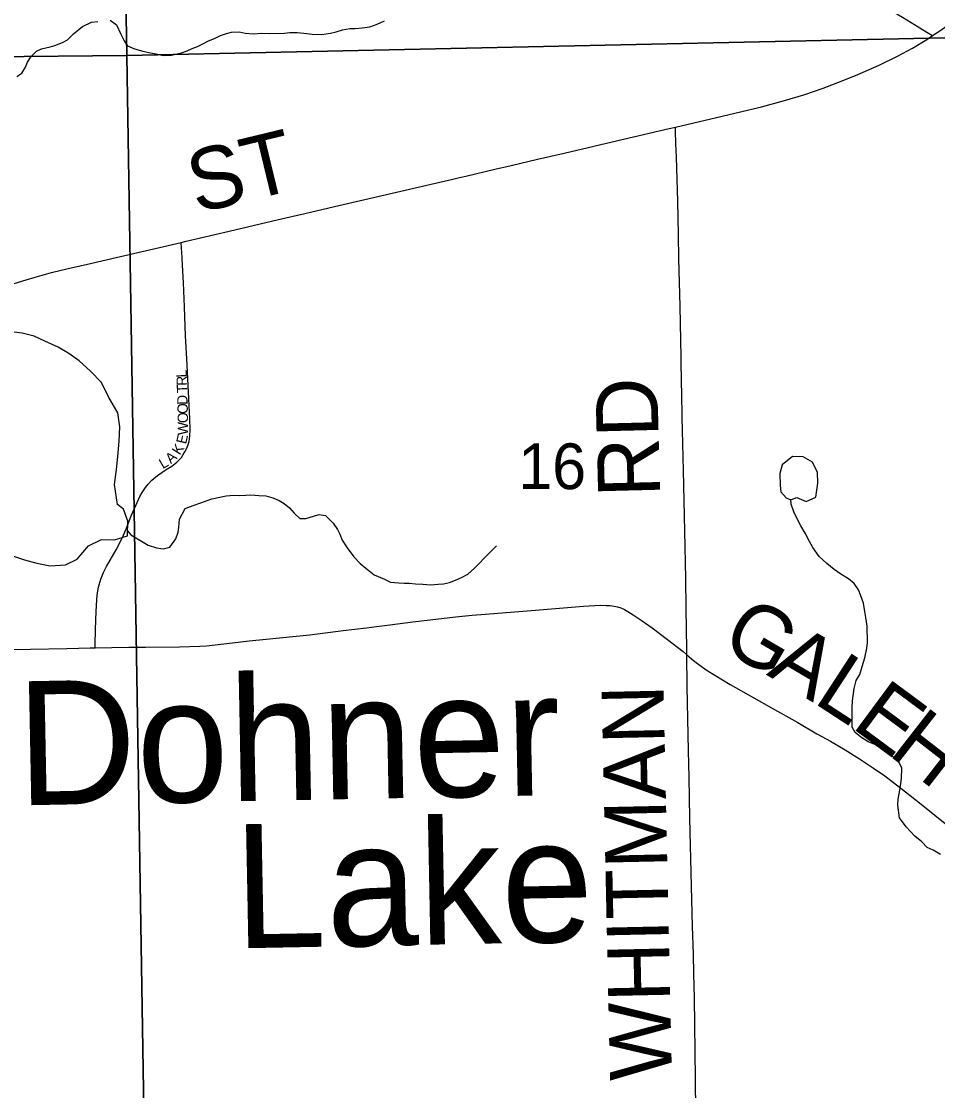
# Model space of a CAD drawing. Extents: x 1985906 to 2360102, y 891258 to 1222054.
# Drawn here: x 2182156 to 2186591, y 1074290 to 1079466 of the extents above; entities that cross this region are included whole.
import ezdxf

# ---------------------------------------------------------------- set-up
doc = ezdxf.new("R2010")
doc.units = 0
for name, color, linetype in [('GM_X_County_Road', 7, 'Continuous'), ('GM_X_County_Road_Text', 7, 'Continuous'), ('GM_X_Minor_Lake', 7, 'Continuous'), ('GM_X_Minor_Lake_Text', 7, 'Continuous'), ('GM_X_Minor_River', 7, 'Continuous'), ('GM_X_Section', 7, 'Continuous'), ('GM_X_Section_Text', 7, 'Continuous'), ('GM_X_Township_Road', 7, 'Continuous'), ('GM_X_Township_Road_Text', 7, 'Continuous'), ('GM_X_Township_Subdivision', 7, 'Continuous'), ('GM_X_Township_Subdivision_Text', 7, 'Continuous')]:
    doc.layers.add(name, color=color, linetype=linetype)

msp = doc.modelspace()

# ---------------------------------------------------------------- linework, layer by layer
at = {"layer": 'GM_X_County_Road'}
for points in [[(2186566.1, 1079397.1), (2186606.5, 1079423.6), (2186725.8, 1079509.8), (2186818.4, 1079577.6), (2186976.9, 1079694.2), (2187067, 1079759.9)], [(2185322, 1078953.7), (2185547.4, 1079007.2), (2185738.8, 1079052.7), (2185849.6, 1079082.2), (2185943.4, 1079111.1), (2186036.3, 1079143.2), (2186128.4, 1079177.6), (2186204.3, 1079208.1), (2186308.7, 1079254.7), (2186396.9, 1079297.6), (2186468.6, 1079336.5), (2186538.5, 1079378.6), (2186566.1, 1079397.1)], [(2182929.5, 1078396.3), (2182954.1, 1078402.1), (2183160.9, 1078450.2), (2183400.4, 1078506.4), (2183528.1, 1078535.9), (2183671.6, 1078569.5), (2184181.3, 1078688.2), (2184244.6, 1078702.5), (2184275.9, 1078709.6), (2184307, 1078716.7), (2184353.6, 1078727.6), (2184400.4, 1078738.5), (2184447.6, 1078749.8), (2184527.3, 1078768.7), (2184654.9, 1078798.5), (2184782.6, 1078828.7), (2185070.2, 1078895.6), (2185292, 1078946.8), (2185322, 1078953.7)], [(2182100.7, 1078190.4), (2182179.2, 1078215.6), (2182221.9, 1078228.2), (2182302, 1078250), (2182349.2, 1078261.8), (2182396.6, 1078272.8), (2182476.1, 1078290.6), (2182635.5, 1078327.2), (2182929.5, 1078396.3)]]:
    msp.add_lwpolyline(points, dxfattribs=at)
at = {"layer": 'GM_X_Minor_Lake'}
for points in [[(2182607, 1077224.4), (2182616.5, 1077296.7), (2182622, 1077358.9), (2182629.5, 1077433.2), (2182633, 1077503.4), (2182622.4, 1077571.5), (2182579.8, 1077645.4), (2182543.2, 1077717.3), (2182490.8, 1077773), (2182436.3, 1077822.7), (2182386, 1077858.4), (2182333.7, 1077888.1), (2182269.4, 1077917.7), (2182217.1, 1077941.4), (2182159, 1077957), (2182108.8, 1077962.6)], [(2185896.2, 1077155.8), (2185909.8, 1077161.8), (2185954, 1077142.1), (2186001.9, 1077162.5), (2186011.4, 1077230.8), (2186009, 1077282.9), (2185984.6, 1077332.8), (2185940.4, 1077358.5), (2185888.3, 1077360.1), (2185838.5, 1077319.6), (2185826.8, 1077277.4), (2185829.3, 1077219.3), (2185831.5, 1077189.2), (2185857.7, 1077159.4)], [(2182670.4, 1077046.4), (2182650.8, 1077104.1), (2182620.6, 1077127.6), (2182607, 1077224.4)], [(2185857.7, 1077159.4), (2185873, 1077153.1), (2185883.5, 1077152), (2185896.2, 1077155.8)], [(2182116.9, 1076877.7), (2182171.1, 1076860.1), (2182231.3, 1076842.5), (2182295.5, 1076830.9), (2182369.6, 1076835.5), (2182425.4, 1076862), (2182481, 1076926.6), (2182542.9, 1076957.2), (2182607, 1076955.7), (2182668.9, 1076976.2), (2182670.4, 1077046.4)]]:
    msp.add_lwpolyline(points, dxfattribs=at)
at = {"layer": 'GM_X_Minor_River'}
for points in [[(2182134.5, 1079199.4), (2182158.3, 1079215.9), (2182175.8, 1079244.4), (2182185.4, 1079268.7), (2182203, 1079295.2), (2182228.6, 1079321.8), (2182252.5, 1079332.3), (2182294.5, 1079343.1), (2182318.5, 1079349.6), (2182354.4, 1079364.4), (2182378.3, 1079376.9), (2182407.9, 1079405.6), (2182451.4, 1079440.6), (2182495.2, 1079461.5), (2182525.3, 1079466.1)], [(2182585.5, 1079471.3), (2182616, 1079449.8), (2182637, 1079403.9), (2182653.7, 1079372.1), (2182670.2, 1079348.3), (2182702.7, 1079332.9), (2182743.1, 1079321.6), (2182781.4, 1079314.3), (2182807.7, 1079308.8), (2182842, 1079301.4), (2182882.1, 1079302.1), (2182930.2, 1079313.1), (2182958.1, 1079323.7), (2182982, 1079334.2), (2183007.9, 1079344.7), (2183033.8, 1079357.3), (2183057.7, 1079369.8), (2183093.6, 1079384.6), (2183119.5, 1079397.1), (2183149.4, 1079407.7), (2183173.4, 1079414.2), (2183209.6, 1079414.9), (2183239.8, 1079409.5), (2183280.1, 1079406.2), (2183320.2, 1079409), (2183356.4, 1079407.7), (2183428.8, 1079409.1), (2183454.8, 1079411.6), (2183491, 1079412.3), (2183523.2, 1079408.9), (2183563.5, 1079403.6), (2183609.8, 1079402.5), (2183651.8, 1079409.3), (2183679.8, 1079415.9), (2183709.8, 1079424.5), (2183745.9, 1079431.2), (2183772, 1079431.7), (2183806.1, 1079434.4), (2183842.2, 1079439.1), (2183878.1, 1079451.8), (2183914, 1079468.6)], [(2182669.4, 1077000), (2182677.7, 1076990), (2182686, 1076979.7), (2182744.9, 1076944.6), (2182769.3, 1076931), (2182809.8, 1076917.8), (2182842, 1076912.3), (2182874, 1076921), (2182903.4, 1076961.8), (2182914.8, 1076994.1), (2182918.4, 1077018.3), (2182921.6, 1077056.5), (2182948.8, 1077107.3), (2182986.7, 1077122.1), (2183024.6, 1077134.9), (2183078.5, 1077154), (2183146.5, 1077169.3), (2183182.7, 1077172), (2183212.8, 1077170.6), (2183243, 1077173.2), (2183267.1, 1077173.7), (2183305.3, 1077170.4), (2183339.5, 1077169), (2183373.8, 1077159.6), (2183404.3, 1077146.1), (2183428.6, 1077132.6), (2183453.2, 1077110.9), (2183475.8, 1077085.2), (2183504.4, 1077059.7), (2183532.5, 1077060.2), (2183570.5, 1077071), (2183596.5, 1077079.5), (2183628.7, 1077074.1), (2183665.6, 1077036.6), (2183686.3, 1077006.9), (2183696.8, 1076983), (2183709.4, 1076955.1), (2183732.3, 1076917.4), (2183765.3, 1076873.8), (2183796, 1076842.2), (2183822.6, 1076818.6), (2183863.4, 1076787.3), (2183914.1, 1076766.1), (2183942.5, 1076750.6), (2183980.7, 1076747.3), (2184008.9, 1076745.8), (2184033, 1076746.3), (2184063.2, 1076742.9), (2184099.4, 1076741.6), (2184137.7, 1076738.3), (2184173.8, 1076741), (2184199.9, 1076743.5), (2184227.9, 1076750.1), (2184257.8, 1076760.7), (2184285.7, 1076773.3), (2184317.6, 1076789.9), (2184349.2, 1076818.7), (2184420.1, 1076892.4), (2184455.6, 1076927.2)], [(2186604.8, 1075433.4), (2186570.2, 1075454.8), (2186539.9, 1075466.3), (2186515.2, 1075494), (2186480.5, 1075521.4), (2186439.4, 1075566.8), (2186406.5, 1075610.4), (2186399.2, 1075672.6), (2186400.7, 1075700.7), (2186407.9, 1075745.1), (2186413.3, 1075777.3), (2186416.8, 1075801.5), (2186417.9, 1075851.7), (2186403.2, 1075881.6), (2186372.5, 1075909.1), (2186342, 1075930.6), (2186315.5, 1075948.2), (2186287, 1075965.8), (2186254.6, 1075979.2), (2186220, 1076000.6), (2186191.4, 1076024.2), (2186176.9, 1076050), (2186178.1, 1076090.2), (2186177.1, 1076142.5), (2186178.4, 1076176.7), (2186187.3, 1076237.1), (2186196.6, 1076275.5), (2186214.2, 1076303.9), (2186225.5, 1076342.3), (2186238.7, 1076384.8), (2186247.9, 1076431.1), (2186251.3, 1076459.3), (2186249.8, 1076537.7), (2186243, 1076579.7), (2186238.4, 1076609.8), (2186231.6, 1076649.8), (2186218.8, 1076685.8), (2186208.2, 1076713.7), (2186187.5, 1076745.4), (2186159, 1076767), (2186122.3, 1076790.4), (2186089.8, 1076811.9), (2186055, 1076841.3), (2186018.2, 1076874.8), (2185987.2, 1076918.4), (2185970.5, 1076948.2), (2185949.7, 1076988), (2185928.9, 1077023.8), (2185910.1, 1077061.6), (2185895.4, 1077091.4), (2185882.6, 1077129.4), (2185880.3, 1077152.3)]]:
    msp.add_lwpolyline(points, dxfattribs=at)
at = {"layer": 'GM_X_Section'}
for points in [[(2177268.6, 1084724.1), (2182572.3, 1084758.1), (2182665.5, 1079300.9), (2177360.1, 1079249)], [(2182572.3, 1084758.1), (2187898.2, 1084758.1), (2187896.4, 1079414.3), (2182665.5, 1079300.9)], [(2182665.5, 1079300.9), (2187896.4, 1079414.3), (2187974, 1074131.2), (2182750.6, 1074092)], [(2177360.1, 1079249), (2182665.5, 1079300.9), (2182750.6, 1074092), (2177467.4, 1074016.2)]]:
    msp.add_lwpolyline(points, close=True, dxfattribs=at)
at = {"layer": 'GM_X_Township_Road'}
for points in [[(2184596.5, 1080386.5), (2184627.2, 1080365.6), (2184724.9, 1080305.2), (2184825.6, 1080249.8), (2184957.8, 1080183.9), (2185150.6, 1080093.5), (2185477.3, 1079941.4), (2185789, 1079795.9), (2186176.3, 1079616.4), (2186250.5, 1079581.1), (2186328.1, 1079540.4), (2186420.9, 1079485.9), (2186504.5, 1079435.4), (2186538.6, 1079414.2), (2186566.1, 1079397.1)], [(2185377, 1076400), (2185376.7, 1076427), (2185373.9, 1076623.9), (2185372.2, 1076769.4), (2185367.3, 1076997.6), (2185360.7, 1077292.3), (2185355.5, 1077486.1), (2185353.9, 1077551.7), (2185353.9, 1077584.4), (2185353.4, 1077635.2), (2185352.6, 1077668.7), (2185351.7, 1077713.5), (2185350.9, 1077745.4), (2185350.1, 1077798.1), (2185349.3, 1077841.2), (2185348.1, 1077923.2), (2185344.3, 1078087.3), (2185338.8, 1078317.1), (2185337.1, 1078432), (2185334.2, 1078596.3), (2185326.5, 1078808), (2185324.4, 1078873.4), (2185322.5, 1078938), (2185322, 1078953.7)], [(2182512.5, 1076433.9), (2182593.3, 1076435.5), (2182675.2, 1076436.8), (2182757.1, 1076436.9), (2182920.9, 1076437.8), (2183018.9, 1076441.4), (2183051.2, 1076443.9), (2183178.3, 1076458.1), (2183259, 1076466.7), (2183340.2, 1076475.4), (2183438.3, 1076485.5), (2183552.5, 1076497.1), (2183713.8, 1076516.8), (2183826.2, 1076530.5), (2183874.4, 1076536.8), (2183939.1, 1076545.4), (2184050.5, 1076559.6), (2184162, 1076572.6), (2184257, 1076583.7), (2184337.7, 1076591.4), (2184402.7, 1076597), (2184664.5, 1076617.3), (2184877.1, 1076635), (2184959.4, 1076639.7), (2184987.1, 1076638.5), (2185006.3, 1076638.5), (2185025.8, 1076635), (2185042.2, 1076631.3), (2185058.2, 1076626.3), (2185075.2, 1076618.6), (2185091.3, 1076609.4), (2185116.6, 1076593.3), (2185156.4, 1076567.5), (2185208.8, 1076530.6), (2185283.3, 1076474.4), (2185359.6, 1076415.2), (2185377, 1076400)], [(2180696.3, 1076410.4), (2180747.4, 1076410.1), (2180820.5, 1076414.5), (2180919, 1076418.9), (2181034.1, 1076421.2), (2181296.9, 1076423), (2181444.7, 1076421.8), (2181680.9, 1076425.1), (2181805.9, 1076424.3), (2181986.5, 1076424.5), (2182199.9, 1076427), (2182375.6, 1076431), (2182488.9, 1076433.3), (2182512.5, 1076433.9)], [(2185421.4, 1074186), (2185419.7, 1074348.9), (2185417.1, 1074479.5), (2185413.6, 1074739.9), (2185411, 1074854.5), (2185408.5, 1074952.9), (2185404.5, 1075084), (2185399.9, 1075280), (2185392, 1075608.5), (2185389.1, 1075805.2), (2185385.1, 1075935.4), (2185379.1, 1076246.7), (2185377, 1076400)], [(2185377, 1076400), (2185409.2, 1076372.2), (2185435, 1076352.3), (2185475.1, 1076324.5), (2185586.5, 1076255.3), (2185700.7, 1076190.8), (2185787.1, 1076143.3), (2185913.6, 1076071.5), (2186007, 1076017.9), (2186072.2, 1075980.9), (2186143.2, 1075940), (2186212.8, 1075896.8), (2186281.1, 1075851.3), (2186334.7, 1075813.3), (2186413.5, 1075754), (2186503.8, 1075682.6), (2186733.7, 1075496.9), (2186850.1, 1075405.9), (2186940.7, 1075335.2), (2187050.6, 1075245.6), (2187150.9, 1075159.8), (2187255, 1075070.7), (2187347, 1074989.2)]]:
    msp.add_lwpolyline(points, dxfattribs=at)
at = {"layer": 'GM_X_Township_Subdivision'}
msp.add_lwpolyline([(2182512.5, 1076433.9), (2182513, 1076457.2), (2182515.5, 1076571.8), (2182519.5, 1076640.3), (2182523.4, 1076689.6), (2182529.9, 1076726.6), (2182540.3, 1076765.5), (2182552.6, 1076798.6), (2182567.6, 1076827.8), (2182615, 1076908.3), (2182645.5, 1076968), (2182665, 1077013.4), (2182687.7, 1077071.8), (2182709.1, 1077121.9), (2182728.6, 1077165.3), (2182740.3, 1077186.1), (2182756.6, 1077210.1), (2182769.5, 1077225.6), (2182787.7, 1077245.7), (2182815, 1077267.8), (2182857.2, 1077296.3), (2182883.4, 1077312.3), (2182908.3, 1077332.6), (2182919.9, 1077343.6), (2182930.7, 1077355.4), (2182939.6, 1077369), (2182947.4, 1077382.7), (2182955.2, 1077396.3), (2182961.7, 1077412.5), (2182967.6, 1077432.6), (2182970.8, 1077457.9), (2182972.8, 1077490.4), (2182971.5, 1077541.6), (2182967, 1077639), (2182961.2, 1077737.7), (2182957.3, 1077832.4), (2182950.9, 1077944.1), (2182945.7, 1078083.6), (2182939.9, 1078199.8), (2182936.2, 1078285.9), (2182932.5, 1078350.5), (2182931.5, 1078366.8), (2182929.5, 1078396.3)], dxfattribs=at)

# ---------------------------------------------------------------- texts
at = {"layer": 'GM_X_County_Road_Text'}
msp.add_text('ST', height=300, rotation=13.5997, dxfattribs=at).set_placement((2183002.5, 1078535.3))
at = {"layer": 'GM_X_Minor_Lake_Text'}
for s, rotation, p in [('Dohner', 1.0986, (2182138, 1075670.5)), ('Lake', 1.0984, (2183188.9, 1074978.4))]:
    msp.add_text(s, height=600.21, rotation=rotation, dxfattribs=at).set_placement(p)
at = {"layer": 'GM_X_Section_Text'}
msp.add_text('16', height=221, rotation=0, dxfattribs=at).set_placement((2184560.8, 1077201.9))
at = {"layer": 'GM_X_Township_Road_Text'}
for s, rotation, p in [('RD', 91.4514, (2185248.1, 1077166)), ('G', 329.7179, (2185531.2, 1076436.8)), ('A', 329.4942, (2185758.9, 1076303.9)), ('L', 326.9007, (2185983.3, 1076171.8)), ('E', 323.5072, (2186167.4, 1076051.9)), ('WHITMAN', 91.2382, (2185305.2, 1074343)), ('H', 322.156, (2186346.3, 1075919.6))]:
    msp.add_text(s, height=300, rotation=rotation, dxfattribs=at).set_placement(p)
at = {"layer": 'GM_X_Township_Subdivision_Text'}
for s, rotation, p in [('L', 91.749, (2182956.7, 1077742.5)), ('R', 91.7631, (2182958, 1077702.9)), ('T', 91.749, (2182959, 1077667.7)), ('D', 91.7502, (2182960.8, 1077610.5)), ('O', 91.7397, (2182962.2, 1077566.5)), ('O', 90.9054, (2182962.8, 1077521.7)), ('W', 89.3559, (2182962.2, 1077463)), ('E', 77.0469, (2182952.9, 1077417.1)), ('K', 57.9442, (2182922.7, 1077363.1)), ('L', 30.1109, (2182840.4, 1077297.9)), ('A', 41.6074, (2182879.7, 1077322))]:
    msp.add_text(s, height=50, rotation=rotation, dxfattribs=at).set_placement(p)

doc.saveas('drawing.dxf')
